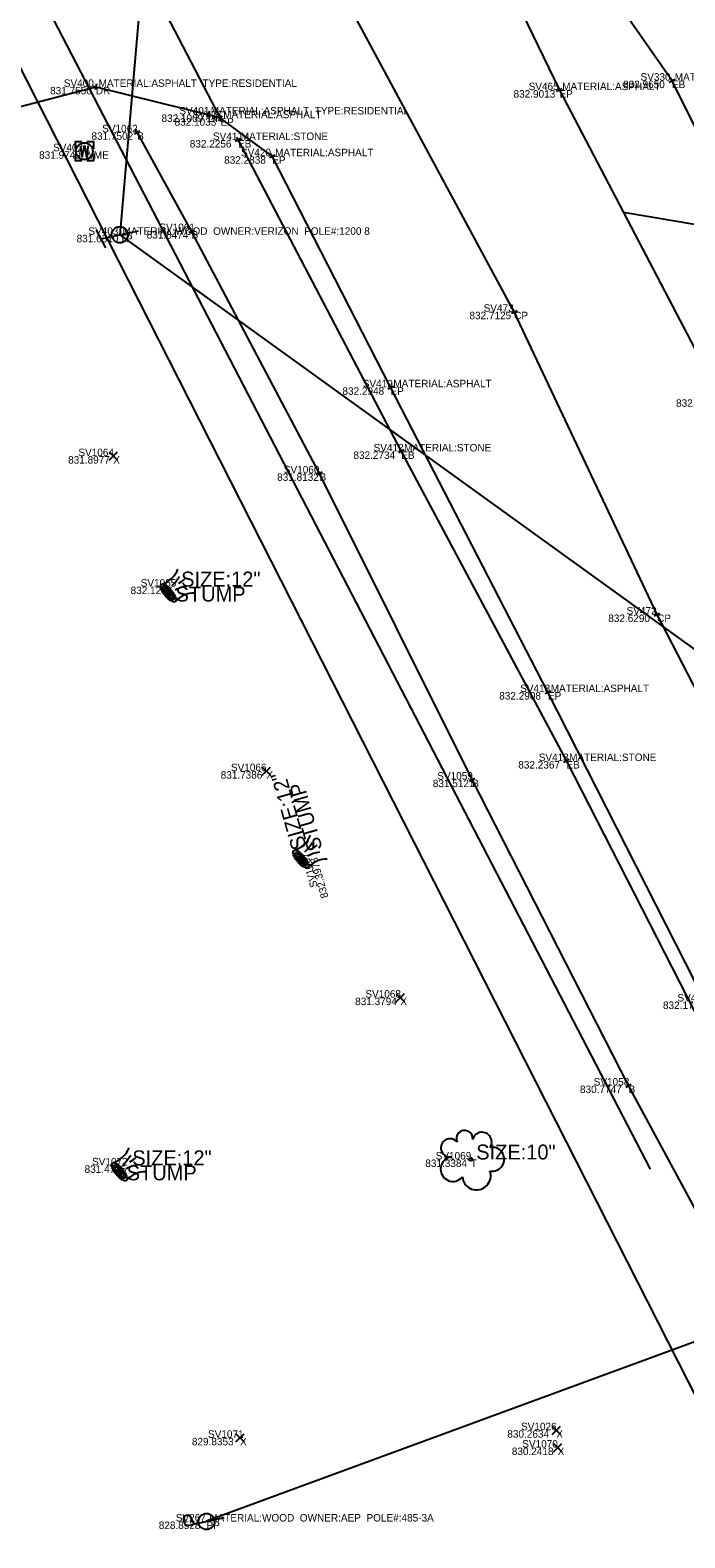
# Model space of a CAD drawing. Extents: x 1715717 to 1717046, y 393954 to 396000.
# Drawn here: x 1716126.1 to 1716178.6, y 394753 to 394873.9 of the extents above; entities that cross this region are included whole.
import ezdxf

# ---------------------------------------------------------------- set-up
doc = ezdxf.new("R2010")
doc.units = 0
for name, color, linetype in [('PV_X_COP', 7, 'Continuous'), ('PV_X_Driveway', 7, 'Continuous'), ('PV_X_EOP', 7, 'Continuous'), ('PV_X_Shoulder', 7, 'Continuous'), ('SV_X_Break_Lines', 7, 'Continuous'), ('SV_X_Random_Point', 7, 'Continuous'), ('SV_X_Shot_Marker', 7, 'Continuous'), ('SV_X_Text_Comment', 7, 'Continuous'), ('SV_X_Text_Description', 7, 'Continuous'), ('SV_X_Text_Elevation', 7, 'Continuous'), ('SV_X_Text_Name', 7, 'Continuous'), ('UT_X_Electric_Cells', 7, 'Continuous'), ('UT_X_Overhead_Electric', 7, 'Continuous'), ('UT_X_Overhead_Telecom', 7, 'Continuous'), ('UT_X_Telecom_Cells', 7, 'Continuous'), ('UT_X_Water', 7, 'Continuous'), ('UT_X_Water_Cells', 7, 'Continuous'), ('VG_X_Cells', 7, 'Continuous'), ('VG_X_Text', 7, 'Continuous')]:
    doc.layers.add(name, color=color, linetype=linetype)

msp = doc.modelspace()

# ---------------------------------------------------------------- linework, layer by layer
at = {"layer": 'PV_X_COP'}
msp.add_lwpolyline([(1716202.55, 394775.97), (1716189.56, 394801.62), (1716176.39, 394827.07), (1716164.92, 394851.35), (1716151.54, 394876.15), (1716138.26, 394902.05), (1716125.61, 394926.96), (1716112.51, 394952.47), (1716099.52, 394977.2), (1716088.27, 394999.5), (1716075.41, 395024.41), (1716062.31, 395050.07), (1716048.8, 395076.27), (1716035.32, 395102.25), (1716024.83, 395123.62), (1716012.19, 395147.57), (1715997.79, 395176), (1715983.96, 395202.73), (1715970.07, 395229.36), (1715956.39, 395255.38), (1715944.05, 395279.79), (1715930.36, 395305.96), (1715919.99, 395326.55)], dxfattribs=at)
at = {"layer": 'PV_X_Driveway'}
for p, q in [((1716104.86, 394862.53), (1716131.35, 394869.38)), ((1716131.35, 394869.38), (1716141.31, 394866.93))]:
    msp.add_line(p, q, dxfattribs=at)
msp.add_lwpolyline([(1716173.68, 394859.33), (1716192.85, 394856.09), (1716212.07, 394864.54), (1716234.16, 394876.28)], dxfattribs=at)
at = {"layer": 'PV_X_EOP'}
for points in [[(1715929.81, 395331.5), (1715942.06, 395307.25), (1715954.63, 395282.99), (1715967.17, 395258.58), (1715979.74, 395234.33), (1715992.41, 395210.16), (1716005.05, 395185.87), (1716017.24, 395162.11), (1716029.55, 395138.18), (1716042.21, 395113.85), (1716053.65, 395091.04), (1716066.07, 395067.09), (1716078.3, 395043.08), (1716090.96, 395018.84), (1716103.29, 394994.65), (1716114.62, 394973.14), (1716128.54, 394947), (1716142.05, 394921.75), (1716156.22, 394894.57), (1716168.55, 394869.12), (1716181.54, 394844.33), (1716193.52, 394820.03), (1716205.07, 394797.3), (1716213.12, 394781)], [(1716192.81, 394770.88), (1716180.24, 394796.04), (1716167.63, 394820.85), (1716155, 394845.29), (1716145.51, 394863.82), (1716141.35, 394866.87), (1716134.05, 394880.91), (1716128.15, 394893.32), (1716126.68, 394902.09), (1716113.57, 394926.64), (1716101.45, 394949.88), (1716087.27, 394977.2), (1716074.5, 395002.02), (1716061.03, 395028.02), (1716048.68, 395053.53), (1716035.73, 395078.37), (1716022.41, 395104.59), (1716008.5, 395130.49), (1715995.1, 395157.62), (1715982.2, 395182.92), (1715969.66, 395207.32), (1715955.11, 395234.9), (1715953.57, 395236.66), (1715945.12, 395249.03)]]:
    msp.add_lwpolyline(points, dxfattribs=at)
at = {"layer": 'PV_X_Shoulder'}
for points in [[(1716218.79, 394784.26), (1716209.02, 394803.21), (1716198.26, 394826.71), (1716187.19, 394850.77), (1716177.58, 394869.88), (1716164.31, 394888.93), (1716155.1, 394901.62), (1716142.96, 394923.85), (1716131.69, 394943.84), (1716122.73, 394959.89), (1716109.9, 394985.17), (1716097.24, 395009.87), (1716085.1, 395034.54), (1716073.08, 395057.73), (1716060.8, 395082.42), (1716047.79, 395108.14), (1716034.62, 395132.61), (1716021.86, 395157.3), (1716009.5, 395181.11), (1715996.32, 395206.49), (1715983.13, 395232.34), (1715969.3, 395258.7)], [(1716142.76, 394865.12), (1716155.86, 394840.15), (1716169.11, 394815.32), (1716182.4, 394789.33), (1716191.09, 394770.21)]]:
    msp.add_lwpolyline(points, dxfattribs=at)
at = {"layer": 'SV_X_Break_Lines'}
msp.add_lwpolyline([(1716185.89, 394767.48), (1716174.1, 394789.3), (1716161.55, 394813.83), (1716149.3, 394838.39), (1716139.04, 394857.82), (1716134.67, 394865.74)], dxfattribs=at)
at = {"layer": 'SV_X_Random_Point'}
for p, q in [((1716132.42, 394839.44), (1716133.08, 394840.11)), ((1716132.42, 394840.11), (1716133.08, 394839.44)), ((1716144.7, 394814.18), (1716145.36, 394814.84)), ((1716144.7, 394814.84), (1716145.36, 394814.18)), ((1716155.45, 394796.02), (1716156.12, 394796.69)), ((1716155.45, 394796.69), (1716156.12, 394796.02)), ((1716142.59, 394760.72), (1716143.26, 394761.38)), ((1716142.59, 394761.38), (1716143.26, 394760.72)), ((1716167.96, 394761.32), (1716168.63, 394761.99)), ((1716167.96, 394761.99), (1716168.63, 394761.32)), ((1716168.08, 394759.93), (1716168.75, 394760.6)), ((1716168.08, 394760.6), (1716168.75, 394759.93))]:
    msp.add_line(p, q, dxfattribs=at)
at = {"layer": 'SV_X_Shot_Marker'}
for p, q in [((1716177.36, 394869.77), (1716177.81, 394869.99)), ((1716177.7, 394869.65), (1716177.47, 394870.1)), ((1716177.58, 394869.88), (1716177.58, 394869.88)), ((1716131.1, 394869.44), (1716131.59, 394869.32)), ((1716131.41, 394869.62), (1716131.29, 394869.14)), ((1716131.35, 394869.38), (1716131.35, 394869.38)), ((1716168.77, 394869.23), (1716168.32, 394869.01)), ((1716168.44, 394869.35), (1716168.66, 394868.9)), ((1716168.55, 394869.12), (1716168.55, 394869.12)), ((1716140.41, 394867.41), (1716140.29, 394866.93)), ((1716140.11, 394867.23), (1716140.59, 394867.11)), ((1716140.35, 394867.17), (1716140.35, 394867.17)), ((1716141.55, 394866.72), (1716141.14, 394867.01)), ((1716141.2, 394866.67), (1716141.49, 394867.07)), ((1716141.35, 394866.87), (1716141.35, 394866.87)), ((1716134.45, 394865.62), (1716134.88, 394865.86)), ((1716134.79, 394865.52), (1716134.54, 394865.96)), ((1716134.67, 394865.74), (1716134.67, 394865.74)), ((1716142.98, 394865.24), (1716142.54, 394865.01)), ((1716142.64, 394865.34), (1716142.87, 394864.9)), ((1716142.76, 394865.12), (1716142.76, 394865.12)), ((1716145.28, 394863.71), (1716145.73, 394863.93)), ((1716145.62, 394863.6), (1716145.39, 394864.04)), ((1716145.51, 394863.82), (1716145.51, 394863.82)), ((1716138.82, 394857.7), (1716139.26, 394857.93)), ((1716139.16, 394857.6), (1716138.92, 394858.04)), ((1716139.04, 394857.82), (1716139.04, 394857.82)), ((1716165.03, 394851.13), (1716164.82, 394851.58)), ((1716164.7, 394851.24), (1716165.15, 394851.46)), ((1716164.92, 394851.35), (1716164.92, 394851.35)), ((1716155.12, 394845.06), (1716154.89, 394845.51)), ((1716154.78, 394845.17), (1716155.23, 394845.4)), ((1716155, 394845.29), (1716155, 394845.29)), ((1716156.08, 394840.27), (1716155.64, 394840.04)), ((1716155.74, 394840.37), (1716155.98, 394839.93)), ((1716155.86, 394840.15), (1716155.86, 394840.15)), ((1716149.07, 394838.28), (1716149.52, 394838.5)), ((1716149.41, 394838.17), (1716149.18, 394838.62)), ((1716149.3, 394838.39), (1716149.3, 394838.39)), ((1716176.16, 394826.96), (1716176.61, 394827.19)), ((1716176.5, 394826.85), (1716176.27, 394827.29)), ((1716176.39, 394827.07), (1716176.39, 394827.07)), ((1716167.41, 394820.73), (1716167.85, 394820.96)), ((1716167.74, 394820.62), (1716167.51, 394821.07)), ((1716167.63, 394820.85), (1716167.63, 394820.85)), ((1716169.33, 394815.44), (1716168.89, 394815.21)), ((1716168.99, 394815.55), (1716169.23, 394815.1)), ((1716169.11, 394815.32), (1716169.11, 394815.32)), ((1716161.33, 394813.71), (1716161.77, 394813.94)), ((1716161.66, 394813.6), (1716161.43, 394814.05)), ((1716161.55, 394813.83), (1716161.55, 394813.83)), ((1716173.88, 394789.18), (1716174.32, 394789.41)), ((1716174.22, 394789.08), (1716173.99, 394789.52)), ((1716174.1, 394789.3), (1716174.1, 394789.3))]:
    msp.add_line(p, q, dxfattribs=at)
at = {"layer": 'UT_X_Electric_Cells'}
for p, q in [((1716138.61, 394753.99), (1716138.42, 394754.37)), ((1716138.61, 394753.99), (1716141.65, 394754.65)), ((1716139.26, 394754.13), (1716138.98, 394754.66))]:
    msp.add_line(p, q, dxfattribs=at)
msp.add_circle((1716140.23, 394754.34), 0.65, dxfattribs=at)
msp.add_arc((1716138.7, 394754.52), 0.319, 26.1124, 208.359, dxfattribs=at)
at = {"layer": 'UT_X_Overhead_Electric'}
msp.add_line((1716140.22, 394754.39), (1716230.45, 394787.5), dxfattribs=at)
at = {"layer": 'UT_X_Overhead_Telecom'}
for p, q in [((1716209.53, 394705.31), (1716026.85, 395064.48)), ((1716142.69, 394966.05), (1716133.27, 394857.52)), ((1716133.27, 394857.52), (1716230.46, 394787.45))]:
    msp.add_line(p, q, dxfattribs=at)
at = {"layer": 'UT_X_Telecom_Cells'}
for p, q in [((1716131.38, 394857.9), (1716132.12, 394856.48)), ((1716131.75, 394857.19), (1716134.78, 394857.85))]:
    msp.add_line(p, q, dxfattribs=at)
msp.add_circle((1716133.27, 394857.52), 0.65, dxfattribs=at)
at = {"layer": 'UT_X_Water'}
msp.add_lwpolyline([(1716175.85, 394782.59), (1716103.99, 394920.91), (1716033.67, 394991.8)], dxfattribs=at)
at = {"layer": 'UT_X_Water_Cells'}
msp.add_line((1716130.43, 394864.22), (1716130.43, 394864.22), dxfattribs=at)
for points in [[(1716130.23, 394864.97), (1716129.68, 394864.97), (1716129.68, 394864.42)], [(1716131.18, 394864.42), (1716131.18, 394864.97), (1716130.63, 394864.97)], [(1716129.68, 394864.02), (1716129.68, 394863.47), (1716130.23, 394863.47)], [(1716130.1, 394864.67), (1716130.26, 394863.77), (1716130.43, 394864.67), (1716130.6, 394863.77), (1716130.76, 394864.67)], [(1716130.63, 394863.47), (1716131.18, 394863.47), (1716131.18, 394864.02)]]:
    msp.add_lwpolyline(points, dxfattribs=at)
msp.add_circle((1716130.43, 394864.22), 0.675, dxfattribs=at)
at = {"layer": 'VG_X_Cells'}
for p, q in [((1716137.75, 394829.31), (1716137.75, 394829.31)), ((1716148.39, 394807.97), (1716148.39, 394807.97)), ((1716133.83, 394782.9), (1716133.83, 394782.9))]:
    msp.add_line(p, q, dxfattribs=at)
msp.add_circle((1716161.43, 394783.37), 0.12, dxfattribs=at)
for centre, radius, start, end in [((1716135.96, 394831.54), 2.15, 288.6463, 337.1551), ((1716135.35, 394831.73), 3.16, 312.201, 329.3573), ((1716137.22, 394831.23), 1.82, 296.0284, 314.3581), ((1716139.01, 394826.85), 2.53, 98.0295, 120.7838), ((1716139.24, 394826.79), 2, 88.7695, 138.1626), ((1716146.6, 394810.2), 2.15, 288.6463, 337.1551), ((1716145.99, 394810.39), 3.16, 312.201, 329.3573), ((1716147.85, 394809.89), 1.82, 296.0284, 314.3581), ((1716149.64, 394805.51), 2.53, 98.0295, 120.7838), ((1716149.88, 394805.46), 2, 88.7695, 138.1626), ((1716160.94, 394785.05), 0.658, 354.0047, 205.9741), ((1716162.34, 394784.78), 0.776, 323.83, 165.0376), ((1716132.04, 394785.13), 2.15, 288.6463, 337.1551), ((1716159.77, 394784.3), 0.735, 39.0625, 279.5412), ((1716163.16, 394783.39), 0.957, 259.1453, 101.4596), ((1716131.43, 394785.32), 3.16, 312.201, 329.3573), ((1716135.08, 394780.44), 2.53, 98.0295, 120.7838), ((1716133.29, 394784.82), 1.82, 296.0284, 314.3581), ((1716160, 394782.6), 0.987, 96.1722, 320.5737), ((1716135.32, 394780.38), 2, 88.7695, 138.1626), ((1716161.9, 394782.07), 1.14, 184.9476, 19.4572)]:
    msp.add_arc(centre, radius, start, end, dxfattribs=at)
for centre, major_axis in [((1716137.17, 394828.79), (-0.564, 0.686)), ((1716137.17, 394828.79), (-0.423, 0.514)), ((1716137.17, 394828.79), (-0.317, 0.386)), ((1716137.17, 394828.79), (-0.178, 0.217)), ((1716137.17, 394828.79), (-0.1, 0.122)), ((1716147.8, 394807.46), (-0.564, 0.686)), ((1716147.8, 394807.46), (-0.423, 0.514)), ((1716147.8, 394807.46), (-0.317, 0.386)), ((1716147.8, 394807.46), (-0.178, 0.217)), ((1716147.8, 394807.46), (-0.1, 0.122)), ((1716133.24, 394782.38), (-0.564, 0.686)), ((1716133.24, 394782.38), (-0.423, 0.514)), ((1716133.24, 394782.38), (-0.317, 0.386)), ((1716133.24, 394782.38), (-0.178, 0.217)), ((1716133.24, 394782.38), (-0.1, 0.122))]:
    msp.add_ellipse(centre, major_axis=major_axis, ratio=0.36865, dxfattribs=at)

# ---------------------------------------------------------------- texts
at = {"layer": 'SV_X_Text_Comment'}
for s, height, p in [('EB', 0.6, (1716177.58, 394869.28)), ('DR', 0.6, (1716131.35, 394868.78)), ('EP', 0.6, (1716168.55, 394868.52)), ('DR', 0.6, (1716140.35, 394866.57)), ('EP', 0.6, (1716141.35, 394866.27)), ('B', 0.6, (1716134.67, 394865.14)), ('EB', 0.6, (1716142.76, 394864.52)), ('WME', 0.6, (1716130.43, 394863.62)), ('EP', 0.6, (1716145.51, 394863.22)), ('B', 0.6, (1716139.04, 394857.22)), ('TP', 0.6, (1716133.27, 394856.92)), ('CP', 0.6, (1716164.92, 394850.75)), ('EP', 0.6, (1716155, 394844.69)), ('X', 0.6, (1716132.75, 394839.17)), ('EB', 0.6, (1716155.86, 394839.55)), ('B', 0.6, (1716149.3, 394837.79)), ('STUMP', 1.2, (1716137.75, 394828.11)), ('CP', 0.6, (1716176.39, 394826.47)), ('EP', 0.6, (1716167.63, 394820.25)), ('EB', 0.6, (1716169.11, 394814.72)), ('X', 0.6, (1716145.03, 394813.91)), ('B', 0.6, (1716161.55, 394813.23)), ('X', 0.6, (1716155.79, 394795.75)), ('B', 0.6, (1716174.1, 394788.7)), ('STUMP', 1.2, (1716133.83, 394781.7)), ('T', 0.6, (1716161.43, 394782.77)), ('X', 0.6, (1716142.92, 394760.45)), ('X', 0.6, (1716168.3, 394761.06)), ('X', 0.6, (1716168.41, 394759.67)), ('PP', 0.6, (1716140.23, 394753.74))]:
    msp.add_text(s, height=height, dxfattribs=at).set_placement(p)
msp.add_text('STUMP', height=1.2, rotation=105.8123, dxfattribs=at).set_placement((1716149.55, 394808.3))
at = {"layer": 'SV_X_Text_Description'}
for s, p in [(' MATERIAL:ASPHALT  TYPE:RESIDENTIAL ', (1716131.35, 394869.38)), (' MATERIAL:ASPHALT ', (1716168.55, 394869.12)), (' MATERIAL:ASPHALT ', (1716177.58, 394869.88)), (' MATERIAL:ASPHALT  TYPE:RESIDENTIAL ', (1716140.35, 394867.17)), (' MATERIAL:ASPHALT ', (1716141.35, 394866.87)), (' MATERIAL:STONE ', (1716142.76, 394865.12)), (' MATERIAL:ASPHALT ', (1716145.51, 394863.82)), (' MATERIAL:WOOD  OWNER:VERIZON  POLE#:1200 8 ', (1716133.27, 394857.52)), (' MATERIAL:ASPHALT ', (1716155, 394845.29)), (' MATERIAL:STONE ', (1716155.86, 394840.15)), (' MATERIAL:ASPHALT ', (1716167.63, 394820.85)), (' MATERIAL:STONE ', (1716169.11, 394815.32)), (' MATERIAL:WOOD  OWNER:AEP  POLE#:485-3A ', (1716140.23, 394754.34))]:
    msp.add_text(s, height=0.6, dxfattribs=at).set_placement(p)
at = {"layer": 'SV_X_Text_Elevation'}
for s, p in [('832.9650', (1716173.66, 394869.28)), ('831.7550', (1716127.68, 394868.78)), ('832.9013', (1716164.87, 394868.52)), ('832.1009', (1716136.62, 394866.57)), ('832.1033', (1716137.67, 394866.27)), ('831.7502', (1716131, 394865.14)), ('832.2256', (1716138.89, 394864.52)), ('831.9749', (1716126.8, 394863.62)), ('832.2838', (1716141.65, 394863.22)), ('831.8474', (1716135.43, 394857.22)), ('831.6310', (1716129.81, 394856.92)), ('832.7125', (1716161.33, 394850.75)), ('832.2948', (1716151.14, 394844.69)), ('832.9145', (1716177.91, 394843.73)), ('831.8977', (1716129.13, 394839.17)), ('832.2734', (1716152.02, 394839.55)), ('831.8132', (1716145.9, 394837.79)), ('832.1297', (1716134.14, 394828.71)), ('832.6290', (1716172.47, 394826.47)), ('832.2908', (1716163.72, 394820.25)), ('832.2367', (1716165.25, 394814.72)), ('831.7386', (1716141.37, 394813.91)), ('831.5121', (1716158.39, 394813.23)), ('831.3794', (1716152.16, 394795.75)), ('832.1771', (1716176.86, 394795.44)), ('830.7747', (1716170.2, 394788.7)), ('831.4715', (1716130.45, 394782.3)), ('831.3384', (1716157.79, 394782.77)), ('829.8353', (1716139.06, 394760.45)), ('830.2634', (1716164.37, 394761.06)), ('830.2418', (1716164.73, 394759.67)), ('828.8528', (1716136.4, 394753.74))]:
    msp.add_text(s, height=0.6, dxfattribs=at).set_placement(p)
msp.add_text('832.3978', height=0.6, rotation=105.8123, dxfattribs=at).set_placement((1716150.02, 394804.42))
at = {"layer": 'SV_X_Text_Name'}
for s, p in [('SV400', (1716128.78, 394869.38)), ('SV465', (1716166.08, 394869.12)), ('SV330', (1716175.06, 394869.88)), ('SV401', (1716138.05, 394867.17)), ('SV421', (1716139.11, 394866.87)), ('SV1062', (1716131.86, 394865.74)), ('SV411', (1716140.75, 394865.12)), ('SV402', (1716127.92, 394864.22)), ('SV420', (1716143, 394863.82)), ('SV403', (1716130.75, 394857.52)), ('SV1061', (1716136.45, 394857.82)), ('SV473', (1716162.47, 394851.35)), ('SV419', (1716152.77, 394845.29)), ('SV412', (1716153.64, 394840.15)), ('SV1064', (1716129.95, 394839.77)), ('SV1060', (1716146.44, 394838.39)), ('SV1065', (1716134.95, 394829.31)), ('SV472', (1716173.94, 394827.07)), ('SV418', (1716165.4, 394820.85)), ('SV413', (1716166.89, 394815.32)), ('SV1066', (1716142.19, 394814.51)), ('SV1059', (1716158.75, 394813.83)), ('SV1068', (1716152.98, 394796.35)), ('SV417', (1716178.02, 394796.04)), ('SV1058', (1716171.3, 394789.3)), ('SV1069', (1716158.62, 394783.37)), ('SV1072', (1716131.05, 394782.9)), ('SV1026', (1716165.47, 394761.66)), ('SV1071', (1716140.35, 394761.05)), ('SV1070', (1716165.57, 394760.27)), ('SV267', (1716137.77, 394754.34))]:
    msp.add_text(s, height=0.6, dxfattribs=at).set_placement(p)
msp.add_text('SV1067', height=0.6, rotation=105.8123, dxfattribs=at).set_placement((1716149.16, 394805.27))
at = {"layer": 'VG_X_Text'}
for s, p in [(' SIZE:12" ', (1716137.75, 394829.31)), (' SIZE:12" ', (1716133.83, 394782.9)), (' SIZE:10" ', (1716161.43, 394783.37))]:
    msp.add_text(s, height=1.2, dxfattribs=at).set_placement(p)
msp.add_text(' SIZE:12" ', height=1.2, rotation=105.8123, dxfattribs=at).set_placement((1716148.39, 394807.97))

doc.saveas('drawing.dxf')
